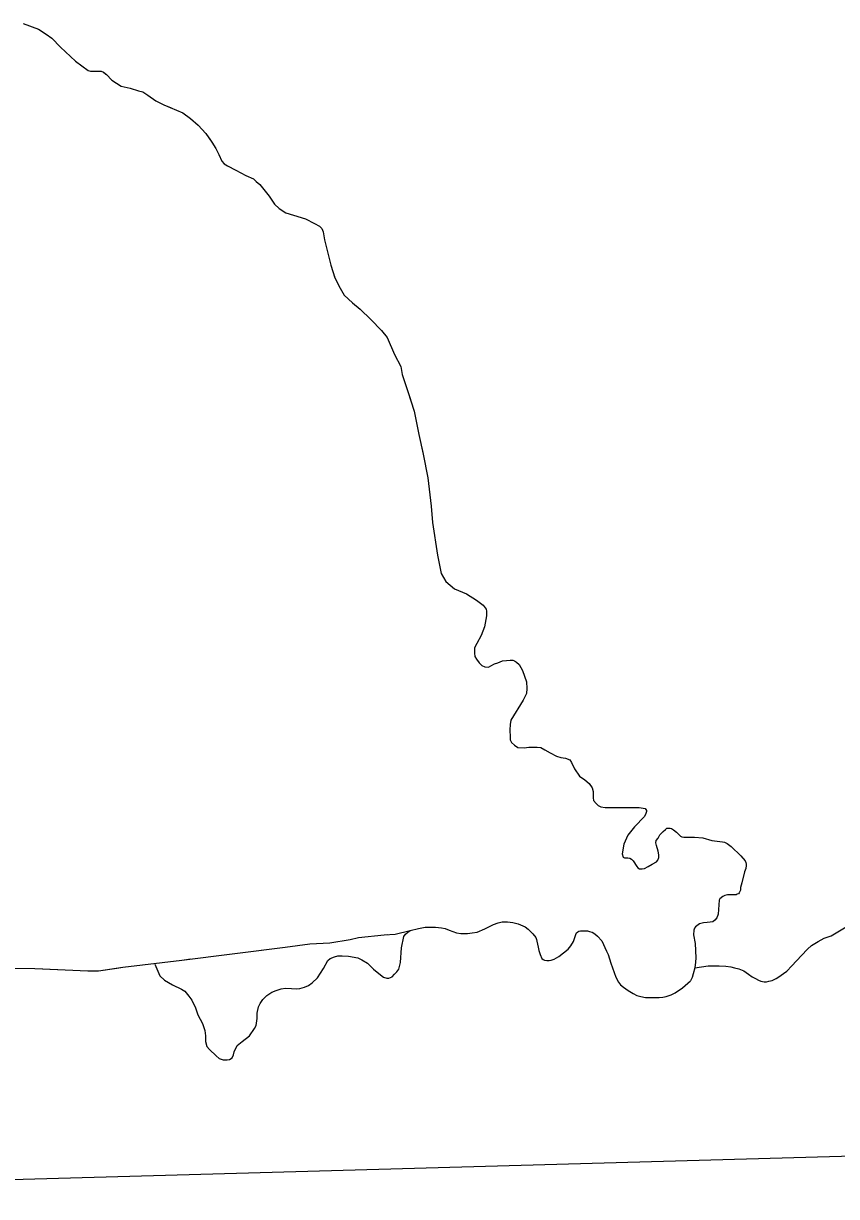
# Model space of a CAD drawing. Extents: x 1084508 to 1142749, y 1057638 to 1093403.
# Drawn here: x 1118117 to 1118795, y 1076019 to 1076998 of the extents above; entities that cross this region are included whole.
import ezdxf

# ---------------------------------------------------------------- set-up
doc = ezdxf.new("R2010")
doc.units = 0
for name, color, linetype in [('Level 35', 7, 'Continuous'), ('Level 43', 7, 'Continuous'), ('Level 5', 7, 'Continuous')]:
    doc.layers.add(name, color=color, linetype=linetype)

msp = doc.modelspace()

# ---------------------------------------------------------------- linework, layer by layer
at = {"layer": 'Level 35'}
for points in [[(1118465.46, 1076538.87), (1118469.19, 1076532.41), (1118476.65, 1076526.19), (1118486.58, 1076521.96), (1118494.78, 1076516.74), (1118500.5, 1076512.51), (1118502.98, 1076509.28), (1118503.23, 1076507.54), (1118503.23, 1076503.56), (1118501.49, 1076494.36), (1118498.76, 1076487.15), (1118495.28, 1076480.43), (1118493.29, 1076476.95), (1118493.29, 1076473.97), (1118493.29, 1076472.48), (1118493.54, 1076469.74), (1118494.78, 1076467.5), (1118497.02, 1076464.52), (1118499.25, 1076462.28), (1118501.74, 1076461.04), (1118504.97, 1076460.79), (1118506.96, 1076461.78), (1118509.94, 1076463.52), (1118512.67, 1076464.27), (1118516.65, 1076466.01), (1118519.88, 1076466.26), (1118522.86, 1076466.51), (1118525.34, 1076466.51), (1118526.58, 1076466.01), (1118528.32, 1076465.02), (1118530.56, 1076463.03), (1118533.29, 1076458.05), (1118536.52, 1076448.6), (1118537.02, 1076442.88), (1118536.52, 1076438.66), (1118533.79, 1076433.19), (1118523.6, 1076416.52), (1118522.86, 1076413.04), (1118522.61, 1076408.57), (1118522.86, 1076402.35), (1118523.11, 1076400.11), (1118524.1, 1076397.87), (1118526.58, 1076395.63), (1118529.32, 1076393.65), (1118534.54, 1076393.4), (1118538.51, 1076393.89), (1118542.24, 1076393.89), (1118545.47, 1076393.89), (1118548.7, 1076393.65)], [(1118548.7, 1076393.65), (1118551.93, 1076391.66), (1118556.4, 1076389.17), (1118561.62, 1076386.43), (1118565.34, 1076385.44), (1118569.07, 1076384.94), (1118572.8, 1076383.45), (1118574.29, 1076381.21), (1118576.77, 1076375.99), (1118581, 1076369.77), (1118585.22, 1076366.79), (1118588.95, 1076363.8), (1118591.34, 1076360.16), (1118592.18, 1076357), (1118592.18, 1076354.05), (1118592.18, 1076351.73), (1118592.6, 1076349.42), (1118594.71, 1076346.89), (1118596.39, 1076345.42), (1118598.71, 1076344.15), (1118602.28, 1076343.73), (1118610.49, 1076343.73), (1118623.32, 1076343.73), (1118627.18, 1076343.71), (1118630.7, 1076343.71), (1118635.57, 1076342.9), (1118636.87, 1076341.04), (1118636.87, 1076340.44), (1118636.27, 1076338.65), (1118635.08, 1076336.06), (1118626.72, 1076327.49), (1118621.15, 1076320.52), (1118617.77, 1076313.15), (1118616.57, 1076304.99), (1118617.37, 1076302.2), (1118618.36, 1076301.6), (1118619.56, 1076301.6), (1118621.15, 1076301.6), (1118622.94, 1076301.4), (1118624.13, 1076300.6), (1118625.73, 1076299.01), (1118628.71, 1076294.43), (1118629.51, 1076293.23), (1118630.9, 1076292.44), (1118633.09, 1076292.44), (1118635.08, 1076292.64), (1118638.06, 1076294.43), (1118641.64, 1076296.22), (1118645.23, 1076298.41), (1118646.26, 1076299.57)], [(1118644.92, 1076315.99), (1118646.43, 1076318.14), (1118647.95, 1076320.92), (1118650.6, 1076323.57), (1118652.62, 1076325.34), (1118653.63, 1076326.35), (1118654.89, 1076326.48), (1118655.78, 1076326.48), (1118656.66, 1076326.48), (1118657.67, 1076326.1), (1118659.31, 1076325.09), (1118661.71, 1076322.94), (1118665.12, 1076319.78), (1118666.26, 1076319.15), (1118667.9, 1076318.77), (1118671.31, 1076318.77), (1118676.86, 1076318.77), (1118683.94, 1076318.39), (1118691.39, 1076315.99), (1118695.81, 1076315.61), (1118700.23, 1076315.11), (1118701.99, 1076314.85), (1118704.14, 1076313.59), (1118707.55, 1076311.06), (1118715.51, 1076303.22), (1118719.04, 1076299.05), (1118719.67, 1076297.66), (1118720.05, 1076296.4), (1118720.05, 1076295.26), (1118719.67, 1076292.86), (1118718.66, 1076289.83), (1118716.26, 1076280.85), (1118715.18, 1076276.79), (1118715.18, 1076274.58), (1118714.15, 1076272.37), (1118713.71, 1076271.63), (1118712.39, 1076271.19), (1118711.5, 1076270.89), (1118708.85, 1076270.75), (1118706.79, 1076270.75), (1118704.43, 1076270.75), (1118702.08, 1076270.16), (1118700.46, 1076269.42), (1118698.1, 1076267.5), (1118697.36, 1076266.18), (1118697.07, 1076262.34), (1118696.48, 1076254.68), (1118695.45, 1076251.44), (1118693.83, 1076249.52), (1118692.06, 1076248.19), (1118689.85, 1076248.04), (1118687.35, 1076247.6), (1118684.26, 1076247.46), (1118681.02, 1076246.57), (1118678.81, 1076244.95), (1118677.63, 1076243.92), (1118676.75, 1076242.89), (1118676.16, 1076241.26), (1118676.01, 1076237.43), (1118677.33, 1076230.06), (1118678, 1076218.05), (1118677.78, 1076214.58), (1118677.03, 1076209.83), (1118675.86, 1076204.71), (1118675, 1076201.87), (1118673.54, 1076198.96)], [(1118646.26, 1076299.57), (1118646.94, 1076301.83), (1118646.94, 1076304.24), (1118646.43, 1076307.27), (1118645.04, 1076312.07), (1118644.66, 1076314.22), (1118644.92, 1076315.99)], [(1118376.34, 1076219.07), (1118379.15, 1076219.81), (1118382.7, 1076219.81), (1118387.94, 1076219.63), (1118395.8, 1076218.13), (1118399.17, 1076216.44), (1118403.79, 1076213.64), (1118409.02, 1076208.79), (1118414.79, 1076203.94), (1118417.41, 1076201.98), (1118420.16, 1076201.32), (1118421.6, 1076201.32), (1118424.48, 1076202.37), (1118426.44, 1076204.47), (1118428.41, 1076206.56), (1118429.98, 1076208.79), (1118431.42, 1076214.3), (1118432.2, 1076226.62), (1118434.3, 1076236.05), (1118435.74, 1076238.02), (1118437.7, 1076239.72), (1118439.54, 1076240.85), (1118446.48, 1076242.74), (1118452.11, 1076243.79), (1118455.51, 1076243.79), (1118460.62, 1076243.66), (1118465.73, 1076243.26), (1118468.74, 1076242.61), (1118472.14, 1076241.3), (1118478.3, 1076239.07), (1118481.7, 1076238.41), (1118484.71, 1076238.41), (1118487.46, 1076238.41), (1118491.39, 1076239.07), (1118495.58, 1076239.59), (1118501.87, 1076242.35), (1118509.07, 1076246.02), (1118513, 1076247.46), (1118516.27, 1076248.11), (1118520.86, 1076248.11), (1118525.18, 1076247.59), (1118529.63, 1076246.54), (1118535.65, 1076243.92), (1118538.01, 1076242.08), (1118541.81, 1076238.28), (1118544.3, 1076235.01), (1118544.95, 1076233.56), (1118545.34, 1076231.99), (1118546.39, 1076227.14), (1118547.05, 1076224.26), (1118547.96, 1076220.85), (1118549.4, 1076217.71)], [(1118549.4, 1076217.71), (1118550.58, 1076216.79), (1118551.76, 1076216.26), (1118553.46, 1076216), (1118555.56, 1076216), (1118557.26, 1076216.26), (1118559.75, 1076217.18), (1118563.68, 1076219.41), (1118571.4, 1076225.31), (1118573.5, 1076228.06), (1118575.98, 1076231.86), (1118577.29, 1076235.92), (1118577.69, 1076237.76), (1118578.34, 1076239.07), (1118579.39, 1076239.86), (1118580.31, 1076240.51), (1118581.75, 1076240.77), (1118583.58, 1076240.77), (1118585.81, 1076240.77), (1118587.51, 1076240.64), (1118589.08, 1076240.25), (1118591.31, 1076239.59), (1118593.79, 1076238.15), (1118595.76, 1076236.32), (1118599.42, 1076232.38), (1118603.48, 1076223.6), (1118604.79, 1076220.85), (1118607.02, 1076213.77), (1118611.08, 1076202.11), (1118613.31, 1076197.91), (1118615.14, 1076195.55), (1118617.63, 1076193.59), (1118621.56, 1076190.97), (1118625.75, 1076188.35), (1118628.76, 1076186.64), (1118632.16, 1076185.86), (1118635.83, 1076185.07), (1118638.32, 1076184.94), (1118642.11, 1076184.94), (1118645, 1076185.07), (1118647.48, 1076185.07), (1118650.5, 1076185.33), (1118653.11, 1076185.86), (1118654.82, 1076186.51), (1118657.44, 1076187.43), (1118660.71, 1076189), (1118666.86, 1076193.2), (1118673.54, 1076198.96)], [(1118677.03, 1076209.83), (1118688.12, 1076211.48), (1118692.67, 1076211.48), (1118697.41, 1076211.48), (1118703.09, 1076211.1), (1118707.07, 1076210.72), (1118710.29, 1076209.77), (1118713.89, 1076209.01), (1118718.05, 1076207.31), (1118722.03, 1076204.65), (1118725.06, 1076202.38), (1118727.72, 1076200.86), (1118730.18, 1076199.53), (1118732.26, 1076198.59), (1118735.1, 1076198.21), (1118736.81, 1076198.21), (1118738.89, 1076198.59), (1118741.54, 1076199.15), (1118744.95, 1076201.05), (1118746.28, 1076201.81), (1118754.05, 1076206.93), (1118758.03, 1076211.48), (1118766.17, 1076220.2), (1118771.1, 1076225.51), (1118774.51, 1076228.54), (1118780.19, 1076231.77), (1118785.12, 1076234.61), (1118790.99, 1076236.51), (1118807.66, 1076246.56)], [(1118226.47, 1076212.87), (1118230.65, 1076203.24), (1118234.41, 1076199.48), (1118241.1, 1076195.71), (1118248.63, 1076191.94), (1118251.55, 1076190.27), (1118254.9, 1076186.09), (1118257.41, 1076182.74), (1118260.33, 1076176.46), (1118262.43, 1076170.6), (1118266.19, 1076163.49), (1118268.28, 1076157.63), (1118268.7, 1076153.02), (1118268.7, 1076148.42), (1118269.95, 1076144.24), (1118272.04, 1076141.72), (1118277.48, 1076136.28), (1118279.99, 1076134.19), (1118283.33, 1076132.94), (1118286.68, 1076132.94), (1118288.77, 1076133.35), (1118290.86, 1076134.61), (1118292.11, 1076137.12), (1118292.53, 1076139.63), (1118295.04, 1076145.07), (1118299.22, 1076148.42), (1118305.49, 1076153.02), (1118309.67, 1076159.3), (1118310.93, 1076161.81), (1118311.76, 1076167.67), (1118311.76, 1076171.86), (1118312.9, 1076177.29), (1118314.4, 1076179.92), (1118316.64, 1076183.48), (1118320.01, 1076186.85), (1118323.94, 1076189.47), (1118327.68, 1076190.78), (1118331.99, 1076192.28), (1118335.54, 1076192.84), (1118340.41, 1076192.47), (1118344.53, 1076192.28), (1118347.52, 1076192.65), (1118351.26, 1076193.59), (1118354.63, 1076195.09), (1118357.81, 1076197.34), (1118362.3, 1076201.46), (1118367.17, 1076209.14), (1118370.91, 1076216.07), (1118372.78, 1076217.57), (1118376.34, 1076219.07)]]:
    msp.add_lwpolyline(points, dxfattribs=at)
at = {"layer": 'Level 43'}
for points in [[(1118116.4, 1076998.04), (1118129.39, 1076993.16), (1118135.66, 1076989.22)], [(1118135.66, 1076989.22), (1118140.53, 1076985.73), (1118147.72, 1076978.3), (1118160.25, 1076966.46), (1118170.69, 1076958.79), (1118172.78, 1076958.1), (1118175.8, 1076958.1), (1118179.51, 1076958.1), (1118181.6, 1076958.1), (1118183.45, 1076957.4), (1118186.01, 1076955.31), (1118190.65, 1076950.67), (1118198.3, 1076945.79), (1118205.96, 1076943.93), (1118212.69, 1076941.84), (1118216.4, 1076940.91), (1118220.58, 1076938.13), (1118227.3, 1076933.48), (1118234.03, 1076930.23), (1118249.81, 1076923.5), (1118256.31, 1076918.85), (1118262.57, 1076913.28), (1118269.07, 1076906.31), (1118273.94, 1076898.88), (1118277.42, 1076893.54), (1118279.74, 1076888.66), (1118282.29, 1076883.09), (1118284.38, 1076881), (1118286.93, 1076879.14), (1118293.89, 1076875.66), (1118302.48, 1076871.24), (1118308.74, 1076868.46), (1118311.06, 1076866.13), (1118314.08, 1076863.58), (1118321.74, 1076853.83), (1118326.38, 1076847.32), (1118330.32, 1076843.61), (1118335.89, 1076839.89), (1118342.15, 1076838.04), (1118352.13, 1076835.02), (1118359.55, 1076831.07), (1118363.73, 1076828.75), (1118365.82, 1076826.89), (1118366.98, 1076824.1), (1118367.91, 1076817.37), (1118373.29, 1076796.26), (1118376.77, 1076785.81), (1118381.24, 1076777.11), (1118384.47, 1076771.14), (1118391.43, 1076764.92), (1118397.89, 1076759.7), (1118406.58, 1076751), (1118415.53, 1076741.8), (1118420.25, 1076735.83), (1118426.46, 1076721.65), (1118431.68, 1076711.71), (1118432.92, 1076704.99), (1118437.64, 1076690.82), (1118442.86, 1076674.41), (1118446.83, 1076655.01), (1118450.31, 1076638.6), (1118454.28, 1076618.7), (1118457.02, 1076595.08), (1118458.26, 1076581.4), (1118462.48, 1076554.29), (1118465.46, 1076538.87)], [(1118135.68, 1076989.2), (1118140.53, 1076985.73), (1118147.72, 1076978.3), (1118160.25, 1076966.46), (1118170.69, 1076958.79), (1118172.78, 1076958.1), (1118175.8, 1076958.1), (1118179.51, 1076958.1), (1118181.6, 1076958.1), (1118183.45, 1076957.4), (1118185.51, 1076955.72)], [(1118185.51, 1076955.72), (1118186.01, 1076955.31), (1118190.65, 1076950.67), (1118198.3, 1076945.79), (1118205.96, 1076943.93), (1118212.69, 1076941.84), (1118216.4, 1076940.91), (1118220.58, 1076938.13), (1118227.3, 1076933.48), (1118234.03, 1076930.23), (1118239.96, 1076927.7)], [(1118271.71, 1076902.28), (1118273.94, 1076898.88), (1118277.42, 1076893.54), (1118279.74, 1076888.66), (1118282.29, 1076883.09), (1118284.38, 1076881), (1118286.93, 1076879.14), (1118293.89, 1076875.66), (1118302.48, 1076871.24), (1118308.74, 1076868.46), (1118311.06, 1076866.13), (1118314.08, 1076863.58), (1118321.74, 1076853.83), (1118326.38, 1076847.32), (1118330.32, 1076843.61), (1118335.89, 1076839.89), (1118342.15, 1076838.04), (1118352.13, 1076835.02), (1118359.55, 1076831.07), (1118363.73, 1076828.75), (1118365.26, 1076827.39)], [(1118376.16, 1076787.65), (1118376.77, 1076785.81), (1118381.24, 1076777.11), (1118384.47, 1076771.14), (1118391.43, 1076764.92), (1118397.89, 1076759.7), (1118406.58, 1076751), (1118415.53, 1076741.8), (1118420.25, 1076735.83), (1118426.46, 1076721.65), (1118431.68, 1076711.71), (1118432.92, 1076704.99), (1118437.64, 1076690.82), (1118439.74, 1076684.21)], [(1118449.18, 1076643.91), (1118450.31, 1076638.6), (1118454.28, 1076618.7), (1118457.02, 1076595.08), (1118458.26, 1076581.4), (1118462.48, 1076554.29), (1118465.46, 1076538.87)], [(1118068.57, 1076209.73), (1118126.35, 1076209.32), (1118170.49, 1076207.32), (1118179.32, 1076207.32), (1118199.78, 1076210.33), (1118216.24, 1076212.34), (1118248.94, 1076216.35), (1118335.21, 1076227.2), (1118355.87, 1076229.81), (1118372.53, 1076230.81), (1118389.58, 1076233.42), (1118396.4, 1076235.03), (1118417.87, 1076237.44), (1118426.9, 1076238.04), (1118439.54, 1076240.85)], [(1118297.54, 1076222.46), (1118335.21, 1076227.2), (1118355.87, 1076229.81), (1118372.53, 1076230.81), (1118389.58, 1076233.42), (1118396.4, 1076235.03), (1118417.87, 1076237.44), (1118420.82, 1076237.63)], [(1118132.82, 1076209.03), (1118170.49, 1076207.32), (1118179.32, 1076207.32), (1118194.76, 1076209.59)], [(1118194.76, 1076209.59), (1118199.78, 1076210.33), (1118216.24, 1076212.34), (1118248.94, 1076216.35), (1118256.43, 1076217.29)]]:
    msp.add_lwpolyline(points, dxfattribs=at)
at = {"layer": 'Level 5'}
msp.add_lwpolyline([(1119215.08, 1076064.03), (1117611.23, 1076018.94)], dxfattribs=at)

doc.saveas('drawing.dxf')
